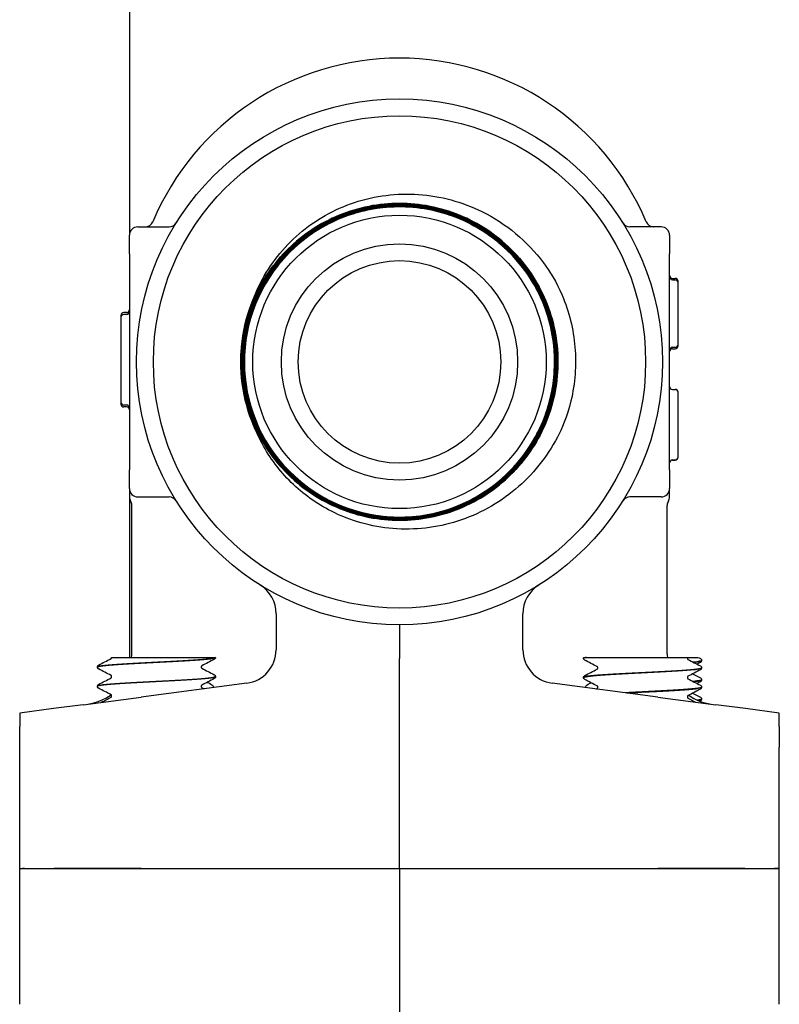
# Model space of a CAD drawing. Header units: inches. Extents: x 18 to 846, y -44 to 561.
# Tile 601 of 642: x 481.77 to 484.58, y 461.68 to 465.32. Entities that reach past the tile are written whole.
import ezdxf

# ---------------------------------------------------------------- set-up
doc = ezdxf.new("R2010")
doc.units = ezdxf.units.IN
doc.header["$LTSCALE"] = 24
doc.header["$MEASUREMENT"] = 0
doc.layers.add('Visible (ANSI)', color=7, linetype='Continuous', lineweight=30)

msp = doc.modelspace()

# ---------------------------------------------------------------- linework, layer by layer
at = {"layer": 'Visible (ANSI)'}
for p, q in [((482.17843, 516.0563), (482.17843, 464.52505)), ((482.20968, 464.5563), (482.32532, 464.5563)), ((484.14718, 464.5563), (484.03154, 464.5563)), ((482.17843, 464.4563), (482.17843, 464.52505)), ((484.17843, 464.52505), (484.17843, 464.4563)), ((482.17843, 464.4563), (482.17843, 464.32379)), ((484.17843, 464.32379), (484.17843, 464.4563)), ((484.18885, 464.36566), (484.19926, 464.36566)), ((484.18885, 464.36039), (484.19926, 464.36039)), ((484.20968, 464.34998), (484.20968, 464.35524)), ((484.20968, 464.12081), (484.20968, 464.34998)), ((482.17843, 464.32379), (482.17843, 463.78882)), ((484.17843, 463.78882), (484.17843, 464.32379)), ((482.14718, 464.22846), (482.14718, 464.22139)), ((482.14718, 464.2214), (482.14718, 463.90723)), ((482.16801, 464.23887), (482.1576, 464.23887)), ((482.16801, 464.23181), (482.1576, 464.23181)), ((484.18885, 464.11039), (484.19926, 464.11039)), ((484.20968, 464.11575), (484.20968, 464.12084)), ((484.18885, 464.10533), (484.19926, 464.10533)), ((484.18885, 463.95445), (484.19926, 463.95445)), ((484.18885, 463.95404), (484.19926, 463.95404)), ((484.20968, 463.94363), (484.20968, 463.94403)), ((484.20968, 463.82378), (484.20968, 463.94363)), ((482.14718, 463.90726), (482.14718, 463.90017)), ((482.16801, 463.89681), (482.1576, 463.89681)), ((482.16801, 463.88976), (482.1576, 463.88976)), ((484.20968, 463.70413), (484.20968, 463.82378)), ((482.17843, 463.78882), (482.17843, 463.6563)), ((484.17843, 463.6563), (484.17843, 463.78882)), ((484.18885, 463.69371), (484.19926, 463.69371)), ((484.18885, 463.6931), (484.19926, 463.6931)), ((484.20968, 463.70352), (484.20968, 463.70412)), ((482.17843, 463.58755), (482.17843, 463.6563)), ((484.17843, 463.6563), (484.17843, 463.58755)), ((482.17843, 463.58755), (482.17843, 463.55695)), ((484.17843, 463.55711), (484.17843, 463.58755)), ((482.17843, 463.55695), (482.17843, 462.96255)), ((482.20968, 463.5563), (482.32532, 463.5563)), ((484.14718, 463.5563), (484.03154, 463.5563)), ((482.18718, 462.97537), (482.18718, 463.52505)), ((484.16968, 462.97537), (484.16968, 463.52505)), ((482.72165, 463.12422), (482.72165, 462.99092)), ((483.63521, 462.99092), (483.63521, 463.12422)), ((483.17843, 463.08255), (483.17843, 462.95768)), ((482.11263, 462.96255), (482.11264, 462.96255)), ((482.11264, 462.96255), (482.13244, 462.96255)), ((482.13244, 462.96255), (482.46543, 462.96255)), ((482.46543, 462.96255), (482.49713, 462.96255)), ((482.49718, 462.96255), (482.49713, 462.96255)), ((482.49718, 462.96212), (482.49718, 462.96255)), ((483.17843, 462.1813), (483.17843, 462.95768)), ((483.85968, 462.95894), (483.85968, 462.95961)), ((483.86043, 462.96255), (483.86697, 462.96255)), ((483.87062, 462.96255), (483.86697, 462.96255)), ((483.87062, 462.96255), (483.93079, 462.96255)), ((483.93079, 462.96255), (484.24319, 462.96255)), ((484.24319, 462.96255), (484.24523, 462.96255)), ((484.24523, 462.96255), (484.28363, 462.96255)), ((484.29718, 462.95045), (484.29718, 462.95112)), ((482.05968, 462.92637), (482.05968, 462.92703)), ((484.29718, 462.92319), (484.29718, 462.92386)), ((482.49718, 462.89062), (482.49718, 462.89128)), ((483.85968, 462.88744), (483.85968, 462.88811)), ((484.29718, 462.87895), (484.29718, 462.87962)), ((482.05968, 462.85487), (482.05968, 462.85553)), ((482.61296, 462.86699), (482.22195, 462.81552)), ((484.13491, 462.81552), (483.74389, 462.86699)), ((484.29718, 462.85169), (484.29718, 462.85236)), ((482.00712, 462.78723), (482.22195, 462.81552)), ((484.13491, 462.81552), (484.34974, 462.78723)), ((484.29718, 462.80745), (484.29718, 462.80812)), ((481.89731, 462.77278), (481.77218, 462.7563)), ((482.00712, 462.78723), (481.89731, 462.77278)), ((484.45954, 462.77278), (484.34974, 462.78723)), ((484.58468, 462.7563), (484.45954, 462.77278)), ((481.77218, 462.7563), (481.77218, 462.726)), ((481.77218, 462.726), (481.77218, 462.70594)), ((484.58468, 462.726), (484.58468, 462.7563)), ((484.58468, 462.70594), (484.58468, 462.726)), ((481.77218, 462.63022), (481.77218, 462.70594)), ((484.58468, 462.70594), (484.58468, 462.63022)), ((481.77218, 462.1813), (481.77218, 462.63022)), ((484.58468, 462.1813), (484.58468, 462.63022)), ((481.77218, 462.1813), (481.78198, 462.1813)), ((481.77218, 461.67791), (481.77218, 462.1813)), ((481.77218, 462.1813), (481.78198, 462.1813)), ((481.78972, 462.1813), (481.78198, 462.1813)), ((481.78198, 462.1813), (481.78972, 462.1813)), ((481.78972, 462.1813), (481.89953, 462.1813)), ((481.78972, 462.1813), (481.89953, 462.1813)), ((481.89953, 462.1813), (482.22177, 462.1813)), ((482.22177, 462.1813), (481.89953, 462.1813)), ((482.22177, 462.1813), (483.17843, 462.1813)), ((482.22177, 462.1813), (483.17843, 462.1813)), ((483.17843, 462.1813), (484.13509, 462.1813)), ((483.17843, 462.1813), (483.17843, 461.73186)), ((483.17843, 462.1813), (484.13509, 462.1813)), ((484.13509, 462.1813), (484.45733, 462.1813)), ((484.45733, 462.1813), (484.13509, 462.1813)), ((484.45733, 462.1813), (484.56714, 462.1813)), ((484.45733, 462.1813), (484.56714, 462.1813)), ((484.57488, 462.1813), (484.56714, 462.1813)), ((484.56714, 462.1813), (484.57488, 462.1813)), ((484.58468, 462.1813), (484.57488, 462.1813)), ((484.57488, 462.1813), (484.58468, 462.1813)), ((484.58468, 461.67791), (484.58468, 462.1813)), ((483.17843, 461.73186), (483.17843, 461.54439))]:
    msp.add_line(p, q, dxfattribs=at)
for radius in [0.97375, 0.91125, 0.54316, 0.4375, 0.375]:
    msp.add_circle((483.17843, 464.0563), radius, dxfattribs=at)
for centre, radius, start, end in [((483.17843, 464.19005), 0.99125, 22.87693, 157.12307), ((483.17843, 464.0563), 0.57441, 319.86113, 316.72231), ((482.20968, 464.52505), 0.03125, 90, 180), ((482.23636, 464.58755), 0.03125, 270, 337.12307), ((482.32532, 464.58755), 0.03125, 270, 328.08862), ((484.03154, 464.58755), 0.03125, 211.91138, 270), ((484.1205, 464.58755), 0.03125, 202.87693, 270), ((484.14718, 464.52505), 0.03125, 0, 90), ((484.18885, 464.37608), 0.01042, 180, 270), ((484.18885, 464.37081), 0.01042, 180, 270), ((484.19926, 464.35524), 0.01042, 0, 90), ((484.19926, 464.34998), 0.01042, 0, 90), ((482.1576, 464.22846), 0.01042, 90, 180), ((482.1576, 464.2214), 0.01042, 90, 180), ((482.16801, 464.24929), 0.01042, 270, 0), ((482.16801, 464.24223), 0.01042, 270, 0), ((484.18885, 464.09998), 0.01042, 90, 180), ((484.19926, 464.12081), 0.01042, 270, 0), ((484.19926, 464.11575), 0.01042, 270, 0), ((484.18885, 464.09491), 0.01042, 90, 180), ((483.17843, 464.0563), 0.5875, 178.62118, 181.76001), ((484.18885, 463.96486), 0.01042, 180, 270), ((484.18885, 463.96446), 0.01042, 180, 270), ((484.19926, 463.94403), 0.01042, 0, 90), ((484.19926, 463.94363), 0.01042, 0, 90), ((482.1576, 463.90723), 0.01042, 180, 270), ((482.1576, 463.90017), 0.01042, 180, 270), ((482.16801, 463.8864), 0.01042, 0, 90), ((482.16801, 463.87934), 0.01042, 0, 90), ((483.17843, 464.0563), 0.57441, 316.72231, 319.86113), ((484.18885, 463.68329), 0.01042, 90, 180), ((484.18885, 463.68269), 0.01042, 90, 180), ((484.19926, 463.70413), 0.01042, 270, 0), ((484.19926, 463.70352), 0.01042, 270, 0), ((482.20968, 463.58755), 0.03125, 180, 270), ((484.14718, 463.58755), 0.03125, 270, 0), ((482.20968, 463.55695), 0.03125, 180, 210.68342), ((482.15593, 463.52505), 0.03125, 0, 30.68342), ((482.32532, 463.52505), 0.03125, 31.91138, 90), ((484.03154, 463.52505), 0.03125, 90, 148.08862), ((484.20093, 463.52505), 0.03125, 149.31658, 180), ((484.14718, 463.55695), 0.03125, 329.31658, 0), ((482.59665, 463.12422), 0.125, 0, 58.02878), ((483.76021, 463.12422), 0.125, 121.97122, 180), ((482.59665, 462.99092), 0.125, 277.5, 0), ((483.76021, 462.99092), 0.125, 180, 262.5), ((481.99968, 462.97537), 0.1875, 356.07978, 0), ((484.35718, 462.97537), 0.1875, 180, 183.92022), ((481.99968, 462.97537), 0.1875, 277.5, 306.16215), ((484.35718, 462.97537), 0.1875, 234.79985, 262.5)]:
    msp.add_arc(centre, radius, start, end, dxfattribs=at)
for points, knots in [([(482.66412, 464.34925), (482.69938, 464.41846), (482.74793, 464.48004), (482.8668, 464.58224), (482.93632, 464.62148), (483.08775, 464.67178), (483.16835, 464.68186), (483.33032, 464.67072), (483.41008, 464.64908), (483.52819, 464.59085), (483.57009, 464.56365), (483.64715, 464.49977), (483.68195, 464.46323), (483.71217, 464.42302)], [0, 0, 0, 0, 0.5918694, 0.5918694, 1.1941403, 1.1941403, 1.8068093, 1.8068093, 2.4298728, 2.4298728, 2.8087072, 2.8087072, 3.1913265, 3.1913265, 3.1913265, 3.1913265]), ([(482.59121, 464.03826), (482.58889, 464.11474), (482.60153, 464.19094), (482.65533, 464.3342), (482.69596, 464.39988), (482.8001, 464.51195), (482.86262, 464.55728), (483.00151, 464.6214), (483.07654, 464.63959), (483.22935, 464.64616), (483.30566, 464.63449), (483.44949, 464.58255), (483.51564, 464.54278), (483.62895, 464.44013), (483.67504, 464.37823), (483.74087, 464.24026), (483.76, 464.16551), (483.76851, 464.0129), (483.75781, 463.9365), (483.70774, 463.79211), (483.66884, 463.72551), (483.5677, 463.61097), (483.50643, 463.56413), (483.36939, 463.4966), (483.29493, 463.47654), (483.14254, 463.4661), (483.06606, 463.47582), (482.92114, 463.52403), (482.85409, 463.56206), (482.73835, 463.66167), (482.69077, 463.7223), (482.62155, 463.85838), (482.60056, 463.93253), (482.5882, 464.08468), (482.59694, 464.16123), (482.64328, 464.30666), (482.68043, 464.37414), (482.7785, 464.49106), (482.83849, 464.53937), (482.97359, 464.61027), (483.04742, 464.63218), (483.1993, 464.64646), (483.27591, 464.6387), (483.42182, 464.59424), (483.48972, 464.55797), (483.6078, 464.46145), (483.65684, 464.40212), (483.7294, 464.26801), (483.75223, 464.19452), (483.76843, 464.04293), (483.76164, 463.96628), (483.71906, 463.81991), (483.68368, 463.75159), (483.58873, 463.63238), (483.53006, 463.58263), (483.39697, 463.50842), (483.32382, 463.48467), (483.17254, 463.46656), (483.09586, 463.47237), (482.94906, 463.51306), (482.88035, 463.54755), (482.76002, 463.64093), (482.70955, 463.69892), (482.63371, 463.83097), (482.60905, 463.90377), (482.58904, 464.05471), (482.59387, 464.13141), (482.63267, 464.27861), (482.66627, 464.34772), (482.75805, 464.46914), (482.81536, 464.52031), (482.94636, 464.59777), (483.01879, 464.62333), (483.16937, 464.64524), (483.24607, 464.64139), (483.39366, 464.60448), (483.46314, 464.57179), (483.58564, 464.48161), (483.63749, 464.42499), (483.71656, 464.29507), (483.74303, 464.22301), (483.76683, 464.07283), (483.76395, 463.99613), (483.72894, 463.84818), (483.69715, 463.77833), (483.60859, 463.65478), (483.55267, 463.60224), (483.42385, 463.52159), (483.35218, 463.49423), (483.2024, 463.46854), (483.12572, 463.47045), (482.97743, 463.50356), (482.90723, 463.53444), (482.78265, 463.62136), (482.72944, 463.67658), (482.64721, 463.80429), (482.61897, 463.87556), (482.5914, 464.0249), (482.59233, 464.10155), (482.62354, 464.25015), (482.6535, 464.32068), (482.73879, 464.44628), (482.79329, 464.50015), (482.91986, 464.58394), (482.99072, 464.61307), (483.13961, 464.64251), (483.21621, 464.64255), (483.3651, 464.61325), (483.43597, 464.5842), (483.56256, 464.50056), (483.61707, 464.44679), (483.70241, 464.32137), (483.73241, 464.25093), (483.76372, 464.10252), (483.76473, 464.02598), (483.73734, 463.87682), (483.7092, 463.80564), (483.62724, 463.67809), (483.57419, 463.62293), (483.44994, 463.53607), (483.37993, 463.50519), (483.23203, 463.47202), (483.15556, 463.47005), (483.00617, 463.49553), (482.93468, 463.52274), (482.80617, 463.60303), (482.75039, 463.65534), (482.66201, 463.77839), (482.63027, 463.84796), (482.59526, 463.99533), (482.59231, 464.07173), (482.61588, 464.22133), (482.64216, 464.29311), (482.72077, 464.42254), (482.77233, 464.47895), (482.89418, 464.56882), (482.96329, 464.60142), (483.11011, 464.63828), (483.18642, 464.64219), (483.33621, 464.62053), (483.40827, 464.59518), (483.5386, 464.51827), (483.59563, 464.46746), (483.68697, 464.34684), (483.72042, 464.27819), (483.75911, 464.13194), (483.76399, 464.05575), (483.74425, 463.90578), (483.71982, 463.83346), (483.64463, 463.70225), (483.59457, 463.64462), (483.4752, 463.55181), (483.40702, 463.51751), (483.26137, 463.477), (483.18529, 463.47116), (483.03519, 463.48899), (482.9626, 463.51248), (482.83054, 463.58596), (482.77232, 463.63525), (482.67807, 463.75336), (482.64293, 463.82105), (482.6006, 463.96608), (482.5938, 464.04203), (482.60971, 464.19225), (482.63227, 464.26508), (482.70402, 464.39798), (482.75253, 464.45678), (482.86936, 464.55246), (482.93656, 464.58843), (483.08095, 464.63257), (483.15676, 464.64032), (483.30707, 464.62632), (483.38013, 464.60471), (483.51385, 464.53469), (483.57322, 464.48696), (483.67031, 464.37143), (483.7071, 464.30474), (483.75304, 464.16101), (483.76175, 464.08536), (483.74966, 463.93498), (483.72899, 463.86169), (483.66072, 463.72719), (483.61377, 463.66726), (483.49956, 463.56877), (483.43338, 463.53116), (483.29034, 463.48344), (483.21485, 463.47378), (483.06443, 463.48395), (482.99094, 463.50368), (482.85567, 463.5702), (482.79518, 463.61635), (482.69532, 463.72923), (482.6569, 463.79489), (482.6074, 463.93721), (482.59679, 464.01253), (482.60505, 464.16297), (482.62383, 464.23666), (482.68859, 464.37267), (482.73394, 464.43369), (482.84548, 464.53491), (482.9106, 464.57413), (483.0522, 464.6254), (483.12732, 464.63696), (483.27775, 464.63061), (483.35163, 464.61278), (483.48836, 464.54979), (483.54991, 464.50525), (483.65247, 464.39507), (483.69249, 464.3305), (483.74551, 464.18965), (483.75801, 464.11473), (483.75358, 463.96433), (483.73669, 463.89028), (483.67548, 463.75285), (483.63175, 463.69078), (483.52295, 463.5869), (483.45893, 463.54609), (483.31886, 463.49132), (483.24416, 463.47788), (483.0938, 463.48041), (483.0196, 463.49635), (482.88149, 463.55577), (482.81891, 463.59868), (482.71374, 463.70608), (482.67214, 463.76954), (482.61564, 463.90881), (482.60127, 463.9833), (482.60189, 464.13357), (482.61687, 464.20792), (482.6745, 464.34668), (482.71659, 464.40976), (482.82258, 464.51622), (482.88546, 464.55858), (483.02392, 464.61681), (483.09817, 464.63212), (483.24834, 464.6334), (483.32282, 464.61937), (483.46221, 464.56354), (483.52578, 464.52228), (483.6335, 464.41771), (483.67663, 464.35541), (483.73657, 464.2178), (483.7528, 464.1438), (483.75599, 463.99375), (483.74291, 463.91914), (483.68889, 463.77915), (483.64846, 463.71511), (483.54534, 463.60614), (483.48363, 463.56225), (483.34687, 463.50062), (483.27313, 463.48346), (483.12324, 463.47837), (483.04852, 463.4905), (482.90795, 463.54271), (482.84344, 463.5823), (482.73324, 463.68396), (482.68861, 463.74507), (482.62529, 463.88095), (482.6072, 463.95441), (482.60023, 464.10413), (482.6114, 464.17895), (482.66179, 464.32008), (482.70053, 464.38504), (482.80073, 464.49644), (482.86122, 464.54182), (482.9962, 464.60682), (483.06938, 464.62582), (483.2189, 464.63469), (483.29381, 464.62447), (483.43547, 464.5759), (483.50088, 464.53801), (483.61347, 464.4393), (483.65957, 464.37942), (483.72623, 464.24537), (483.74614, 464.17248), (483.7569, 464.02318), (483.74764, 463.9482), (483.70127, 463.80715), (483.66504, 463.74227), (483.61756, 463.68601)], [0, 0, 0, 0, 0.5832189, 0.5832189, 1.1663464, 1.1663464, 1.7493825, 1.7493825, 2.3323271, 2.3323271, 2.9151804, 2.9151804, 3.4979422, 3.4979422, 4.0806126, 4.0806126, 4.6631916, 4.6631916, 5.2456792, 5.2456792, 5.8280754, 5.8280754, 6.4103801, 6.4103801, 6.9925935, 6.9925935, 7.5747154, 7.5747154, 8.1567459, 8.1567459, 8.738685, 8.738685, 9.3205327, 9.3205327, 9.9022889, 9.9022889, 10.4839537, 10.4839537, 11.0655271, 11.0655271, 11.6470091, 11.6470091, 12.2283997, 12.2283997, 12.8096989, 12.8096989, 13.3909066, 13.3909066, 13.9720229, 13.9720229, 14.5530478, 14.5530478, 15.1339813, 15.1339813, 15.7148233, 15.7148233, 16.295574, 16.295574, 16.8762332, 16.8762332, 17.456801, 17.456801, 18.0372773, 18.0372773, 18.6176623, 18.6176623, 19.1979558, 19.1979558, 19.7781579, 19.7781579, 20.3582685, 20.3582685, 20.9382878, 20.9382878, 21.5182156, 21.5182156, 22.098052, 22.098052, 22.677797, 22.677797, 23.2574505, 23.2574505, 23.8370126, 23.8370126, 24.4164833, 24.4164833, 24.9958626, 24.9958626, 25.5751504, 25.5751504, 26.1543469, 26.1543469, 26.7334519, 26.7334519, 27.3124654, 27.3124654, 27.8913876, 27.8913876, 28.4702183, 28.4702183, 29.0489575, 29.0489575, 29.6276054, 29.6276054, 30.2061618, 30.2061618, 30.7846268, 30.7846268, 31.3630004, 31.3630004, 31.9412825, 31.9412825, 32.5194732, 32.5194732, 33.0975725, 33.0975725, 33.6755803, 33.6755803, 34.2534967, 34.2534967, 34.8313217, 34.8313217, 35.4090552, 35.4090552, 35.9866974, 35.9866974, 36.564248, 36.564248, 37.1417073, 37.1417073, 37.7190751, 37.7190751, 38.2963515, 38.2963515, 38.8735364, 38.8735364, 39.45063, 39.45063, 40.027632, 40.027632, 40.6045427, 40.6045427, 41.1813619, 41.1813619, 41.7580897, 41.7580897, 42.334726, 42.334726, 42.9112709, 42.9112709, 43.4877244, 43.4877244, 44.0640864, 44.0640864, 44.640357, 44.640357, 45.2165362, 45.2165362, 45.7926239, 45.7926239, 46.3686202, 46.3686202, 46.9445251, 46.9445251, 47.5203385, 47.5203385, 48.0960604, 48.0960604, 48.671691, 48.671691, 49.2472301, 49.2472301, 49.8226777, 49.8226777, 50.398034, 50.398034, 50.9732987, 50.9732987, 51.5484721, 51.5484721, 52.123554, 52.123554, 52.6985444, 52.6985444, 53.2734434, 53.2734434, 53.848251, 53.848251, 54.4229671, 54.4229671, 54.9975918, 54.9975918, 55.5721251, 55.5721251, 56.1465669, 56.1465669, 56.7209172, 56.7209172, 57.2951761, 57.2951761, 57.8693436, 57.8693436, 58.4434196, 58.4434196, 59.0174042, 59.0174042, 59.5912974, 59.5912974, 60.1650991, 60.1650991, 60.7388093, 60.7388093, 61.3124281, 61.3124281, 61.8859555, 61.8859555, 62.4593914, 62.4593914, 63.0327359, 63.0327359, 63.6059889, 63.6059889, 64.1791505, 64.1791505, 64.7522206, 64.7522206, 65.3251993, 65.3251993, 65.8980865, 65.8980865, 66.4708823, 66.4708823, 67.0435866, 67.0435866, 67.6161995, 67.6161995, 68.1887209, 68.1887209, 68.7611509, 68.7611509, 69.3334894, 69.3334894, 69.9057365, 69.9057365, 70.4778922, 70.4778922, 71.0499563, 71.0499563, 71.6219291, 71.6219291, 72.1938104, 72.1938104, 72.7656002, 72.7656002, 73.3372986, 73.3372986, 73.9089055, 73.9089055, 74.480421, 74.480421, 75.051845, 75.051845, 75.6231776, 75.6231776, 76.1944187, 76.1944187, 76.7655683, 76.7655683, 77.3366265, 77.3366265, 77.9075933, 77.9075933, 78.4784686, 78.4784686, 79.0492524, 79.0492524, 79.6199448, 79.6199448, 80.1815227, 80.1815227, 80.1815227, 80.1815227]), ([(483.59662, 463.66253), (483.6197, 463.68702), (483.64064, 463.71355), (483.70016, 463.80445), (483.72852, 463.87446), (483.75681, 464.02144), (483.75646, 464.09699), (483.72681, 464.24372), (483.69779, 464.3135), (483.61463, 464.438), (483.56128, 464.49153), (483.43704, 464.57514), (483.36735, 464.6044), (483.22065, 464.63457), (483.14504, 464.63518), (482.99785, 464.60738), (482.92767, 464.57922), (482.80205, 464.49759), (482.7478, 464.44489), (482.66258, 464.32164), (482.63241, 464.25228), (482.60036, 464.10588), (482.59879, 464.03024), (482.62475, 463.88261), (482.65203, 463.81203), (482.73211, 463.6853), (482.78416, 463.63036), (482.90639, 463.54352), (482.97542, 463.51245), (483.1215, 463.47853), (483.19716, 463.476), (483.3452, 463.5001), (483.41617, 463.5265), (483.54399, 463.60503), (483.59962, 463.65641), (483.68806, 463.77761), (483.72002, 463.84628), (483.75581, 463.99201), (483.7593, 464.06768), (483.73706, 464.21612), (483.71155, 464.28746), (483.6346, 464.41635), (483.5839, 464.47266), (483.46374, 464.56269), (483.39544, 464.59554), (483.25008, 464.6332), (483.17441, 464.63765), (483.02561, 464.61728), (482.9539, 464.59266), (482.82396, 464.5173), (482.76697, 464.46728), (482.67537, 464.3482), (482.64164, 464.28028), (482.60211, 464.13531), (482.5967, 464.05965), (482.61519, 463.91051), (482.63892, 463.83845), (482.71267, 463.70748), (482.762, 463.64982), (482.87998, 463.55665), (482.94752, 463.52204), (483.09207, 463.48065), (483.1677, 463.47428), (483.31716, 463.49089), (483.38956, 463.51372), (483.52155, 463.58585), (483.57986, 463.63447), (483.67458, 463.75135), (483.71007, 463.81848), (483.75331, 463.96259), (483.76065, 464.03819), (483.74593, 464.18795), (483.724, 464.26068), (483.6535, 464.39365), (483.60559, 464.45261), (483.48985, 464.54887), (483.42313, 464.58523), (483.27949, 464.63033), (483.20394, 464.63863), (483.05391, 464.62579), (482.98086, 464.60478), (482.84692, 464.53592), (482.78731, 464.48873), (482.68953, 464.37415), (482.6523, 464.30785), (482.60536, 464.1647), (482.5961, 464.08921), (482.60703, 463.93893), (482.62713, 463.86557), (482.69433, 463.73068), (482.74079, 463.67044), (482.8542, 463.57116), (482.92006, 463.53307), (483.0627, 463.48428), (483.13811, 463.47406), (483.28862, 463.48309), (483.36227, 463.50227), (483.49809, 463.5678), (483.55896, 463.61352), (483.65974, 463.72573), (483.69868, 463.79115), (483.74931, 463.93325), (483.7605, 464.00858), (483.75336, 464.15928), (483.73511, 464.23322), (483.67127, 464.36995), (483.62629, 464.43143), (483.51529, 464.53369), (483.45033, 464.57349), (483.30879, 464.62595), (483.23357, 464.6381), (483.08268, 464.63287), (483.00847, 464.61554), (482.87085, 464.5534), (482.80877, 464.50918), (482.70504, 464.39942), (482.6644, 464.33492), (482.61011, 464.19396), (482.597, 464.11885), (482.60032, 463.96782), (482.61671, 463.89334), (482.67714, 463.75486), (482.7206, 463.69218), (482.82911, 463.587), (482.89313, 463.54551), (483.03348, 463.48941), (483.10847, 463.47534), (483.25963, 463.47674), (483.33436, 463.4922), (483.47369, 463.55091), (483.53695, 463.5936), (483.64357, 463.70084), (483.68589, 463.76436), (483.7438, 463.90408), (483.75884, 463.97893), (483.75935, 464.1302), (483.74483, 464.20516), (483.68786, 464.34531), (483.64595, 464.40916), (483.54, 464.5172), (483.47697, 464.56035), (483.33791, 464.62007), (483.26321, 464.63606), (483.11186, 464.63849), (483.03667, 464.62491), (482.89572, 464.56969), (482.8313, 464.52856), (482.72186, 464.42393), (482.67788, 464.36141), (482.61637, 464.22303), (482.59942, 464.14849), (482.59506, 463.99709), (482.6077, 463.92168), (482.66117, 463.77994), (482.7015, 463.71497), (482.8048, 463.60414), (482.86679, 463.55934), (483.00447, 463.49604), (483.07884, 463.47814), (483.23028, 463.47185), (483.30589, 463.48354), (483.44838, 463.53524), (483.5139, 463.57477), (483.62611, 463.67673), (483.67171, 463.73818), (483.7368, 463.87514), (483.75566, 463.94932), (483.76387, 464.10076), (483.75314, 464.17656), (483.70321, 464.3198), (483.66449, 464.38585), (483.5639, 464.49942), (483.50299, 464.54583), (483.36678, 464.6127), (483.29279, 464.6325), (483.14137, 464.64264), (483.06539, 464.63286), (482.92145, 464.58473), (482.85486, 464.54682), (482.73996, 464.44762), (482.69274, 464.38726), (482.62411, 464.25182), (482.60335, 464.17804), (482.59129, 464.02667), (482.60011, 463.95052), (482.64644, 463.80588), (482.68352, 463.73877), (482.78133, 463.62255), (482.84112, 463.57454), (482.97576, 463.50415), (483.04932, 463.48245), (483.20063, 463.46846), (483.27693, 463.47631), (483.42224, 463.52084), (483.48986, 463.55709), (483.60739, 463.65347), (483.65618, 463.71269), (483.72832, 463.84651), (483.75097, 463.91984), (483.76689, 464.07105), (483.76, 464.1475), (483.71729, 464.29346), (483.68188, 464.36157), (483.58693, 464.48039), (483.5283, 464.52996), (483.39532, 464.60384), (483.32224, 464.62744), (483.17114, 464.64528), (483.09456, 464.63936), (482.94798, 464.59848), (482.87938, 464.56391), (482.75928, 464.47042), (482.70894, 464.41238), (482.63333, 464.28026), (482.6088, 464.20744), (482.58902, 464.05648), (482.59398, 463.97979), (482.63302, 463.83261), (482.66674, 463.76353), (482.75876, 463.64218), (482.81619, 463.59107), (482.94742, 463.51374), (483.01997, 463.48827), (483.17077, 463.46657), (483.24757, 463.47055), (483.39533, 463.50775), (483.46487, 463.5406), (483.58746, 463.63114), (483.63933, 463.68795), (483.71836, 463.81828), (483.74477, 463.89055), (483.7684, 464.04115), (483.76539, 464.11804), (483.73005, 464.26636), (483.69805, 464.33636), (483.60902, 464.46017), (483.55284, 464.51278), (483.42344, 464.59352), (483.35147, 464.62086), (483.20108, 464.64641), (483.1241, 464.64437), (482.97526, 464.6109), (482.90481, 464.57978), (482.7798, 464.49227), (482.72644, 464.43672), (482.64402, 464.30827), (482.61575, 464.23661), (482.58827, 464.08646), (482.58934, 464.00941), (482.62094, 463.86006), (482.65119, 463.78917), (482.73716, 463.66299), (482.79206, 463.60889), (482.91953, 463.52479), (482.99088, 463.4956), (483.14076, 463.4662), (483.21786, 463.46628), (483.36771, 463.49601), (483.43901, 463.52537), (483.56636, 463.60979), (483.62118, 463.66404), (483.70695, 463.79051), (483.73707, 463.86153), (483.76839, 464.01112), (483.76928, 464.08827), (483.74144, 464.23857), (483.71296, 464.31029), (483.63012, 464.43878), (483.57653, 464.49433), (483.45108, 464.58175), (483.3804, 464.61278), (483.23112, 464.64602), (483.15395, 464.64789), (483.0032, 464.62194), (482.93108, 464.59436), (482.80147, 464.5131), (482.74521, 464.46019), (482.66662, 464.35039), (482.63985, 464.29797), (482.6027, 464.18694), (482.59253, 464.12896), (482.5911, 464.07044)], [24.7442257, 24.7442257, 24.7442257, 24.7442257, 25.0019287, 25.0019287, 25.572211, 25.572211, 26.1425846, 26.1425846, 26.7130496, 26.7130496, 27.283606, 27.283606, 27.8542538, 27.8542538, 28.4249929, 28.4249929, 28.9958235, 28.9958235, 29.5667455, 29.5667455, 30.1377589, 30.1377589, 30.7088637, 30.7088637, 31.2800598, 31.2800598, 31.8513474, 31.8513474, 32.4227264, 32.4227264, 32.9941967, 32.9941967, 33.5657585, 33.5657585, 34.1374116, 34.1374116, 34.7091561, 34.7091561, 35.2809921, 35.2809921, 35.8529194, 35.8529194, 36.4249381, 36.4249381, 36.9970482, 36.9970482, 37.5692497, 37.5692497, 38.1415426, 38.1415426, 38.7139268, 38.7139268, 39.2864025, 39.2864025, 39.8589696, 39.8589696, 40.431628, 40.431628, 41.0043778, 41.0043778, 41.5772191, 41.5772191, 42.1501517, 42.1501517, 42.7231757, 42.7231757, 43.2962911, 43.2962911, 43.8694978, 43.8694978, 44.442796, 44.442796, 45.0161856, 45.0161856, 45.5896665, 45.5896665, 46.1632388, 46.1632388, 46.7369025, 46.7369025, 47.3106576, 47.3106576, 47.8845041, 47.8845041, 48.458442, 48.458442, 49.0324712, 49.0324712, 49.6065919, 49.6065919, 50.1808039, 50.1808039, 50.7551073, 50.7551073, 51.3295021, 51.3295021, 51.9039883, 51.9039883, 52.4785658, 52.4785658, 53.0532348, 53.0532348, 53.6279951, 53.6279951, 54.2028468, 54.2028468, 54.7777899, 54.7777899, 55.3528244, 55.3528244, 55.9279502, 55.9279502, 56.5031675, 56.5031675, 57.0784761, 57.0784761, 57.6538761, 57.6538761, 58.2293675, 58.2293675, 58.8049502, 58.8049502, 59.3806244, 59.3806244, 59.9563899, 59.9563899, 60.5322468, 60.5322468, 61.1081951, 61.1081951, 61.6842347, 61.6842347, 62.2603657, 62.2603657, 62.8365881, 62.8365881, 63.4129019, 63.4129019, 63.9893071, 63.9893071, 64.5658036, 64.5658036, 65.1423916, 65.1423916, 65.7190709, 65.7190709, 66.2958415, 66.2958415, 66.8727036, 66.8727036, 67.449657, 67.449657, 68.0267018, 68.0267018, 68.603838, 68.603838, 69.1810655, 69.1810655, 69.7583844, 69.7583844, 70.3357947, 70.3357947, 70.9132964, 70.9132964, 71.4908894, 71.4908894, 72.0685738, 72.0685738, 72.6463496, 72.6463496, 73.2242168, 73.2242168, 73.8021753, 73.8021753, 74.3802252, 74.3802252, 74.9583665, 74.9583665, 75.5365991, 75.5365991, 76.1149231, 76.1149231, 76.6933385, 76.6933385, 77.2718453, 77.2718453, 77.8504434, 77.8504434, 78.4291329, 78.4291329, 79.0079138, 79.0079138, 79.586786, 79.586786, 80.1657496, 80.1657496, 80.7448046, 80.7448046, 81.3239509, 81.3239509, 81.9031886, 81.9031886, 82.4825177, 82.4825177, 83.0619381, 83.0619381, 83.6414499, 83.6414499, 84.2210531, 84.2210531, 84.8007477, 84.8007477, 85.3805336, 85.3805336, 85.9604108, 85.9604108, 86.5403795, 86.5403795, 87.1204395, 87.1204395, 87.7005908, 87.7005908, 88.2808336, 88.2808336, 88.8611677, 88.8611677, 89.4415931, 89.4415931, 90.0221099, 90.0221099, 90.6027181, 90.6027181, 91.1834177, 91.1834177, 91.7642086, 91.7642086, 92.3450909, 92.3450909, 92.9260645, 92.9260645, 93.5071295, 93.5071295, 94.0882858, 94.0882858, 94.6695336, 94.6695336, 95.2508726, 95.2508726, 95.8323031, 95.8323031, 96.4138249, 96.4138249, 96.995438, 96.995438, 97.5771426, 97.5771426, 98.1589384, 98.1589384, 98.7408257, 98.7408257, 99.3228043, 99.3228043, 99.9048742, 99.9048742, 100.4870355, 100.4870355, 101.0692882, 101.0692882, 101.6516322, 101.6516322, 102.2340676, 102.2340676, 102.8165944, 102.8165944, 103.3992125, 103.3992125, 103.9819219, 103.9819219, 104.4277936, 104.4277936, 104.8737194, 104.8737194, 104.8737194, 104.8737194]), ([(483.71217, 464.42302), (483.7344, 464.39344), (483.7592, 464.35345), (483.80649, 464.24223), (483.82248, 464.17737), (483.82808, 464.11136)], [0, 0, 0, 0, 0.28196185, 0.28196185, 0.6226335, 0.6226335, 0.6226335, 0.6226335]), ([(482.5911, 464.07044), (482.59237, 464.12549), (482.60105, 464.17994), (482.63193, 464.28333), (482.65053, 464.32258), (482.66412, 464.34925)], [0.03549164, 0.03549164, 0.03549164, 0.03549164, 0.45566772, 0.45566772, 0.85591276, 0.85591276, 0.85591276, 0.85591276]), ([(483.82808, 464.11136), (483.83373, 464.04471), (483.82872, 463.97744), (483.79877, 463.85267), (483.77838, 463.80699), (483.76322, 463.77813)], [0, 0, 0, 0, 0.50969402, 0.50969402, 0.97918413, 0.97918413, 0.97918413, 0.97918413]), ([(482.66939, 463.75429), (482.65427, 463.78249), (482.63452, 463.82284), (482.60208, 463.92764), (482.59286, 463.98263), (482.59121, 464.03826)], [0, 0, 0, 0, 0.24378304, 0.24378304, 0.49639854, 0.49639854, 0.49639854, 0.49639854]), ([(483.76322, 463.77813), (483.72433, 463.7041), (483.67145, 463.63832), (483.5443, 463.53174), (483.47156, 463.49159), (483.31595, 463.44205), (483.23473, 463.43267), (483.07456, 463.44571), (482.99713, 463.46752), (482.87152, 463.53143), (482.82145, 463.5673), (482.73449, 463.65243), (482.69794, 463.70101), (482.66939, 463.75429)], [0, 0, 0, 0, 0.637222, 0.637222, 1.2647089, 1.2647089, 1.8824576, 1.8824576, 2.490465, 2.490465, 2.9578106, 2.9578106, 3.4191938, 3.4191938, 3.4191938, 3.4191938]), ([(482.05968, 462.92634), (482.05959, 462.92962), (482.08816, 462.93289), (482.13595, 462.93617), (482.18428, 462.93948), (482.25134, 462.9428), (482.31418, 462.94611), (482.37731, 462.94944), (482.43499, 462.95277), (482.46728, 462.9561), (482.48675, 462.9581), (482.49714, 462.96011), (482.49718, 462.96212)], [-9.4333151, -9.4333151, -9.4333151, -9.4333151, -8.569564, -8.569564, -8.569564, -7.6960367, -7.6960367, -7.6960367, -6.8183862, -6.8183862, -6.8183862, -6.2894058, -6.2894058, -6.2894058, -6.2894058]), ([(482.49713, 462.96255), (482.49584, 462.95925), (482.46528, 462.95594), (482.41587, 462.95264), (482.36647, 462.94934), (482.29912, 462.94603), (482.23678, 462.94273), (482.17444, 462.93943), (482.11824, 462.93612), (482.08734, 462.93282), (482.0693, 462.93089), (482.06007, 462.92896), (482.05998, 462.92703)], [0.0265881, 0.0265881, 0.0265881, 0.0265881, 0.8976269, 0.8976269, 0.8976269, 1.7685955, 1.7685955, 1.7685955, 2.6394946, 2.6394946, 2.6394946, 3.1478132, 3.1478132, 3.1478132, 3.1478132]), ([(482.11041, 462.95795), (482.11041, 462.95795), (482.11065, 462.95805), (482.11141, 462.95884), (482.11177, 462.9593), (482.1124, 462.96063), (482.11263, 462.96153), (482.11263, 462.96245)], [0.002645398, 0.002645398, 0.002645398, 0.002645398, 0.027589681, 0.027589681, 0.042171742, 0.042171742, 0.057287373, 0.057287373, 0.057287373, 0.057287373]), ([(482.49718, 462.96209), (482.49711, 462.96063), (482.49657, 462.95926), (482.49532, 462.95739), (482.49466, 462.95678), (482.4935, 462.95588), (482.49298, 462.95557), (482.49247, 462.95531)], [0, 0, 0, 0, 0.020588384, 0.020588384, 0.04017257, 0.04017257, 0.058516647, 0.058516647, 0.058516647, 0.058516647]), ([(483.86439, 462.95213), (483.8636, 462.95254), (483.86276, 462.95304), (483.86136, 462.95449), (483.86086, 462.95512), (483.86003, 462.95678), (483.85973, 462.95783), (483.85968, 462.95891)], [0, 0, 0, 0, 0.028459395, 0.028459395, 0.043235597, 0.043235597, 0.058545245, 0.058545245, 0.058545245, 0.058545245]), ([(484.24422, 462.95927), (484.24422, 462.95789), (484.24479, 462.9566), (484.24572, 462.95531), (484.24608, 462.95504), (484.24639, 462.95481), (484.24645, 462.95478), (484.24645, 462.95478)], [0, 0, 0, 0, 0.022828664, 0.022828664, 0.041633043, 0.041633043, 0.054614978, 0.054614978, 0.054614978, 0.054614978]), ([(484.26628, 462.94434), (484.27213, 462.94493), (484.27722, 462.94552), (484.28145, 462.94611), (484.29181, 462.94756), (484.29691, 462.949), (484.29686, 462.95045)], [-7.85183596, -7.85183596, -7.85183596, -7.85183596, -7.69603669, -7.69603669, -7.69603669, -7.31454901, -7.31454901, -7.31454901, -7.31454901]), ([(484.29247, 462.95792), (484.29325, 462.95752), (484.2941, 462.95702), (484.2955, 462.95557), (484.296, 462.95493), (484.29682, 462.95328), (484.29713, 462.95223), (484.29718, 462.95114)], [0, 0, 0, 0, 0.028459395, 0.028459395, 0.043235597, 0.043235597, 0.058545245, 0.058545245, 0.058545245, 0.058545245]), ([(484.29718, 462.95042), (484.29711, 462.94897), (484.29657, 462.9476), (484.29532, 462.94572), (484.29466, 462.94511), (484.2935, 462.94422), (484.29298, 462.94391), (484.29247, 462.94364)], [0, 0, 0, 0, 0.020588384, 0.020588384, 0.04017257, 0.04017257, 0.058516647, 0.058516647, 0.058516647, 0.058516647]), ([(482.05968, 462.92706), (482.05974, 462.92852), (482.06029, 462.92989), (482.06153, 462.93176), (482.0622, 462.93237), (482.06336, 462.93327), (482.06388, 462.93358), (482.06439, 462.93384)], [0, 0, 0, 0, 0.020588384, 0.020588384, 0.04017257, 0.04017257, 0.058516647, 0.058516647, 0.058516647, 0.058516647]), ([(482.06439, 462.91956), (482.0636, 462.91997), (482.06276, 462.92047), (482.06136, 462.92192), (482.06086, 462.92255), (482.06003, 462.92421), (482.05973, 462.92526), (482.05968, 462.92634)], [0, 0, 0, 0, 0.028459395, 0.028459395, 0.043235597, 0.043235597, 0.058545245, 0.058545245, 0.058545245, 0.058545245]), ([(482.44645, 462.9312), (482.44645, 462.9312), (482.44621, 462.9311), (482.44545, 462.93031), (482.44509, 462.92985), (482.44446, 462.92852), (482.44422, 462.92762), (482.44422, 462.9267)], [0.002645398, 0.002645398, 0.002645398, 0.002645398, 0.027589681, 0.027589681, 0.042171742, 0.042171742, 0.057287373, 0.057287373, 0.057287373, 0.057287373]), ([(482.44422, 462.9267), (482.44422, 462.92532), (482.44479, 462.92402), (482.44572, 462.92274), (482.44608, 462.92247), (482.44639, 462.92223), (482.44645, 462.9222), (482.44645, 462.9222)], [0, 0, 0, 0, 0.022828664, 0.022828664, 0.041633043, 0.041633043, 0.054614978, 0.054614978, 0.054614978, 0.054614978]), ([(483.85973, 462.88741), (483.85984, 462.89037), (483.88266, 462.89333), (483.92258, 462.89629), (483.9675, 462.89962), (484.03319, 462.90295), (484.09697, 462.90628), (484.16051, 462.9096), (484.22095, 462.91291), (484.25755, 462.91623), (484.28314, 462.91855), (484.29675, 462.92087), (484.29695, 462.92319)], [-12.8541981, -12.8541981, -12.8541981, -12.8541981, -12.0740419, -12.0740419, -12.0740419, -11.1962178, -11.1962178, -11.1962178, -10.321672, -10.321672, -10.321672, -9.7102888, -9.7102888, -9.7102888, -9.7102888]), ([(484.29714, 462.92388), (484.29718, 462.92356), (484.29694, 462.92323), (484.29642, 462.92291), (484.29114, 462.91961), (484.25676, 462.9163), (484.20496, 462.913), (484.15084, 462.90955), (484.07874, 462.9061), (484.01522, 462.90264), (483.95219, 462.89922), (483.89896, 462.8958), (483.87486, 462.89237), (483.86486, 462.89095), (483.85996, 462.88953), (483.86002, 462.88811)], [3.4247869, 3.4247869, 3.4247869, 3.4247869, 3.5103246, 3.5103246, 3.5103246, 4.381086, 4.381086, 4.381086, 5.2910547, 5.2910547, 5.2910547, 6.1939142, 6.1939142, 6.1939142, 6.5686962, 6.5686962, 6.5686962, 6.5686962]), ([(483.91263, 462.92352), (483.91263, 462.92491), (483.91207, 462.9262), (483.91113, 462.92748), (483.91078, 462.92776), (483.91047, 462.92799), (483.91041, 462.92802), (483.91041, 462.92802)], [0, 0, 0, 0, 0.022828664, 0.022828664, 0.041633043, 0.041633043, 0.054614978, 0.054614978, 0.054614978, 0.054614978]), ([(483.91041, 462.91903), (483.91041, 462.91903), (483.91065, 462.91912), (483.91141, 462.91992), (483.91177, 462.92037), (483.9124, 462.9217), (483.91263, 462.9226), (483.91263, 462.92352)], [0.002645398, 0.002645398, 0.002645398, 0.002645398, 0.027589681, 0.027589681, 0.042171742, 0.042171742, 0.057287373, 0.057287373, 0.057287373, 0.057287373]), ([(484.29247, 462.93066), (484.29325, 462.93025), (484.2941, 462.92975), (484.2955, 462.92831), (484.296, 462.92767), (484.29682, 462.92601), (484.29713, 462.92496), (484.29718, 462.92388)], [0, 0, 0, 0, 0.028459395, 0.028459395, 0.043235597, 0.043235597, 0.058545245, 0.058545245, 0.058545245, 0.058545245]), ([(484.29718, 462.92316), (484.29711, 462.9217), (484.29657, 462.92034), (484.29532, 462.91846), (484.29466, 462.91785), (484.2935, 462.91695), (484.29298, 462.91664), (484.29247, 462.91638)], [0, 0, 0, 0, 0.020588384, 0.020588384, 0.04017257, 0.04017257, 0.058516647, 0.058516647, 0.058516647, 0.058516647]), ([(482.05978, 462.85484), (482.0597, 462.85538), (482.06039, 462.85593), (482.06187, 462.85648), (482.07085, 462.85979), (482.10892, 462.8631), (482.16303, 462.86642), (482.21707, 462.86973), (482.28609, 462.87303), (482.34653, 462.87634), (482.40689, 462.87965), (482.45757, 462.88295), (482.48132, 462.88626), (482.49176, 462.88771), (482.4969, 462.88916), (482.49685, 462.89062)], [-15.7165004, -15.7165004, -15.7165004, -15.7165004, -15.5726718, -15.5726718, -15.5726718, -14.6990684, -14.6990684, -14.6990684, -13.8268003, -13.8268003, -13.8268003, -12.9557305, -12.9557305, -12.9557305, -12.5725911, -12.5725911, -12.5725911, -12.5725911]), ([(482.49713, 462.89131), (482.49702, 462.88827), (482.47278, 462.88522), (482.43078, 462.88218), (482.38428, 462.87881), (482.31696, 462.87543), (482.25261, 462.87206), (482.18864, 462.86871), (482.12887, 462.86536), (482.09416, 462.86201), (482.07179, 462.85985), (482.06012, 462.85769), (482.05996, 462.85553)], [6.2870892, 6.2870892, 6.2870892, 6.2870892, 7.0897201, 7.0897201, 7.0897201, 7.9785276, 7.9785276, 7.9785276, 8.8619138, 8.8619138, 8.8619138, 9.4309985, 9.4309985, 9.4309985, 9.4309985]), ([(482.11263, 462.89095), (482.11263, 462.89233), (482.11207, 462.89363), (482.11113, 462.89491), (482.11078, 462.89518), (482.11047, 462.89542), (482.11041, 462.89545), (482.11041, 462.89545)], [0, 0, 0, 0, 0.022828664, 0.022828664, 0.041633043, 0.041633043, 0.054614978, 0.054614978, 0.054614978, 0.054614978]), ([(482.11041, 462.88645), (482.11041, 462.88645), (482.11065, 462.88655), (482.11141, 462.88734), (482.11177, 462.8878), (482.1124, 462.88913), (482.11263, 462.89003), (482.11263, 462.89095)], [0.002645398, 0.002645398, 0.002645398, 0.002645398, 0.027589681, 0.027589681, 0.042171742, 0.042171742, 0.057287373, 0.057287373, 0.057287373, 0.057287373]), ([(482.46563, 462.86975), (482.46654, 462.86948), (482.46742, 462.8692), (482.47718, 462.86584), (482.48344, 462.86157), (482.49062, 462.85405), (482.49103, 462.85094), (482.48794, 462.85053)], [0.70381996, 0.70381996, 0.70381996, 0.70381996, 0.71949334, 0.71949334, 0.88239765, 0.88239765, 1.0591032, 1.0591032, 1.0591032, 1.0591032]), ([(482.49247, 462.89809), (482.49325, 462.89768), (482.4941, 462.89718), (482.4955, 462.89573), (482.496, 462.8951), (482.49682, 462.89344), (482.49713, 462.89239), (482.49718, 462.89131)], [0, 0, 0, 0, 0.028459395, 0.028459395, 0.043235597, 0.043235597, 0.058545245, 0.058545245, 0.058545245, 0.058545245]), ([(482.49718, 462.89059), (482.49711, 462.88913), (482.49657, 462.88776), (482.49532, 462.88589), (482.49466, 462.88528), (482.4935, 462.88438), (482.49298, 462.88407), (482.49247, 462.88381)], [0, 0, 0, 0, 0.020588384, 0.020588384, 0.04017257, 0.04017257, 0.058516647, 0.058516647, 0.058516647, 0.058516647]), ([(483.85968, 462.88813), (483.85974, 462.88959), (483.86029, 462.89096), (483.86153, 462.89283), (483.8622, 462.89345), (483.86336, 462.89434), (483.86388, 462.89465), (483.86439, 462.89491)], [0, 0, 0, 0, 0.020588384, 0.020588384, 0.04017257, 0.04017257, 0.058516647, 0.058516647, 0.058516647, 0.058516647]), ([(483.86439, 462.88063), (483.8636, 462.88104), (483.86276, 462.88154), (483.86136, 462.88299), (483.86086, 462.88362), (483.86003, 462.88528), (483.85973, 462.88633), (483.85968, 462.88741)], [0, 0, 0, 0, 0.028459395, 0.028459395, 0.043235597, 0.043235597, 0.058545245, 0.058545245, 0.058545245, 0.058545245]), ([(484.24645, 462.89227), (484.24645, 462.89227), (484.24621, 462.89217), (484.24545, 462.89138), (484.24509, 462.89092), (484.24446, 462.88959), (484.24422, 462.88869), (484.24422, 462.88777)], [0.002645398, 0.002645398, 0.002645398, 0.002645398, 0.027589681, 0.027589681, 0.042171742, 0.042171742, 0.057287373, 0.057287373, 0.057287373, 0.057287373]), ([(484.24422, 462.88777), (484.24422, 462.88639), (484.24479, 462.8851), (484.24572, 462.88381), (484.24608, 462.88354), (484.24639, 462.88331), (484.24645, 462.88328), (484.24645, 462.88328)], [0, 0, 0, 0, 0.022828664, 0.022828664, 0.041633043, 0.041633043, 0.054614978, 0.054614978, 0.054614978, 0.054614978]), ([(484.26614, 462.87284), (484.2777, 462.874), (484.28636, 462.87517), (484.29146, 462.87634), (484.29526, 462.87721), (484.29707, 462.87808), (484.29699, 462.87895)], [-14.13502127, -14.13502127, -14.13502127, -14.13502127, -13.82680026, -13.82680026, -13.82680026, -13.59773432, -13.59773432, -13.59773432, -13.59773432]), ([(484.29247, 462.88642), (484.29325, 462.88602), (484.2941, 462.88552), (484.2955, 462.88407), (484.296, 462.88343), (484.29682, 462.88178), (484.29713, 462.88073), (484.29718, 462.87964)], [0, 0, 0, 0, 0.028459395, 0.028459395, 0.043235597, 0.043235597, 0.058545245, 0.058545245, 0.058545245, 0.058545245]), ([(484.29718, 462.87892), (484.29711, 462.87747), (484.29657, 462.8761), (484.29532, 462.87422), (484.29466, 462.87361), (484.2935, 462.87272), (484.29298, 462.87241), (484.29247, 462.87214)], [0, 0, 0, 0, 0.020588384, 0.020588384, 0.04017257, 0.04017257, 0.058516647, 0.058516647, 0.058516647, 0.058516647]), ([(482.05968, 462.85556), (482.05974, 462.85702), (482.06029, 462.85839), (482.06153, 462.86026), (482.0622, 462.86087), (482.06336, 462.86177), (482.06388, 462.86208), (482.06439, 462.86234)], [0, 0, 0, 0, 0.020588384, 0.020588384, 0.04017257, 0.04017257, 0.058516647, 0.058516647, 0.058516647, 0.058516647]), ([(482.06439, 462.84806), (482.0636, 462.84847), (482.06276, 462.84897), (482.06136, 462.85042), (482.06086, 462.85105), (482.06003, 462.85271), (482.05973, 462.85376), (482.05968, 462.85484)], [0, 0, 0, 0, 0.028459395, 0.028459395, 0.043235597, 0.043235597, 0.058545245, 0.058545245, 0.058545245, 0.058545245]), ([(482.44645, 462.8597), (482.44645, 462.8597), (482.44621, 462.8596), (482.44545, 462.85881), (482.44509, 462.85835), (482.44446, 462.85702), (482.44422, 462.85612), (482.44422, 462.8552)], [0.002645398, 0.002645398, 0.002645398, 0.002645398, 0.027589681, 0.027589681, 0.042171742, 0.042171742, 0.057287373, 0.057287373, 0.057287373, 0.057287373]), ([(482.44422, 462.8552), (482.44422, 462.85382), (482.44479, 462.85252), (482.44572, 462.85124), (482.44608, 462.85097), (482.44639, 462.85073), (482.44645, 462.8507), (482.44645, 462.8507)], [0, 0, 0, 0, 0.022828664, 0.022828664, 0.041633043, 0.041633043, 0.054614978, 0.054614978, 0.054614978, 0.054614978]), ([(483.86892, 462.85053), (483.86745, 462.85073), (483.86677, 462.85153), (483.86714, 462.85609), (483.87329, 462.8625), (483.88518, 462.86764), (483.88631, 462.86809), (483.88751, 462.86853)], [0, 0, 0, 0, 0.08181539, 0.08181539, 0.30693367, 0.30693367, 0.32918333, 0.32918333, 0.32918333, 0.32918333]), ([(483.91263, 462.85202), (483.91263, 462.85341), (483.91207, 462.8547), (483.91113, 462.85598), (483.91078, 462.85626), (483.91047, 462.85649), (483.91041, 462.85652), (483.91041, 462.85652)], [0, 0, 0, 0, 0.022828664, 0.022828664, 0.041633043, 0.041633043, 0.054614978, 0.054614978, 0.054614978, 0.054614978]), ([(483.91041, 462.84753), (483.91041, 462.84753), (483.91065, 462.84762), (483.91141, 462.84842), (483.91177, 462.84887), (483.9124, 462.8502), (483.91263, 462.8511), (483.91263, 462.85202)], [0.002645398, 0.002645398, 0.002645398, 0.002645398, 0.027589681, 0.027589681, 0.042171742, 0.042171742, 0.057287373, 0.057287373, 0.057287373, 0.057287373]), ([(484.29717, 462.85238), (484.29718, 462.85224), (484.29714, 462.8521), (484.29705, 462.85196), (484.29481, 462.84861), (484.26249, 462.84526), (484.21137, 462.84191), (484.16027, 462.83857), (484.09137, 462.83522), (484.0287, 462.83187), (484.0244, 462.83164), (484.02014, 462.83141), (484.01592, 462.83118)], [9.7079722, 9.7079722, 9.7079722, 9.7079722, 9.7450261, 9.7450261, 9.7450261, 10.627867, 10.627867, 10.627867, 11.5104388, 11.5104388, 11.5104388, 11.5709384, 11.5709384, 11.5709384, 11.5709384]), ([(484.01957, 462.83071), (484.05557, 462.83265), (484.09409, 462.8346), (484.13039, 462.83654), (484.19249, 462.83987), (484.24694, 462.84319), (484.27499, 462.84652), (484.28953, 462.84824), (484.29683, 462.84996), (484.29685, 462.85169)], [-17.8370026, -17.8370026, -17.8370026, -17.8370026, -17.3244424, -17.3244424, -17.3244424, -16.4477493, -16.4477493, -16.4477493, -15.9934741, -15.9934741, -15.9934741, -15.9934741]), ([(484.29247, 462.85916), (484.29325, 462.85875), (484.2941, 462.85825), (484.2955, 462.85681), (484.296, 462.85617), (484.29682, 462.85451), (484.29713, 462.85346), (484.29718, 462.85238)], [0, 0, 0, 0, 0.028459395, 0.028459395, 0.043235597, 0.043235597, 0.058545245, 0.058545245, 0.058545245, 0.058545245]), ([(484.29718, 462.85166), (484.29711, 462.8502), (484.29657, 462.84884), (484.29532, 462.84696), (484.29466, 462.84635), (484.2935, 462.84545), (484.29298, 462.84514), (484.29247, 462.84488)], [0, 0, 0, 0, 0.020588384, 0.020588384, 0.04017257, 0.04017257, 0.058516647, 0.058516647, 0.058516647, 0.058516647]), ([(482.11263, 462.81945), (482.11263, 462.82083), (482.11207, 462.82213), (482.11113, 462.82341), (482.11078, 462.82368), (482.11047, 462.82392), (482.11041, 462.82395), (482.11041, 462.82395)], [0, 0, 0, 0, 0.022828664, 0.022828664, 0.041633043, 0.041633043, 0.054614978, 0.054614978, 0.054614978, 0.054614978]), ([(482.11041, 462.81495), (482.11041, 462.81495), (482.11065, 462.81505), (482.11141, 462.81584), (482.11177, 462.8163), (482.1124, 462.81763), (482.11263, 462.81853), (482.11263, 462.81945)], [0.002645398, 0.002645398, 0.002645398, 0.002645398, 0.027589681, 0.027589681, 0.042171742, 0.042171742, 0.057287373, 0.057287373, 0.057287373, 0.057287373]), ([(484.24645, 462.82077), (484.24645, 462.82077), (484.24621, 462.82067), (484.24545, 462.81988), (484.24509, 462.81942), (484.24446, 462.81809), (484.24422, 462.81719), (484.24422, 462.81627)], [0.002645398, 0.002645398, 0.002645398, 0.002645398, 0.027589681, 0.027589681, 0.042171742, 0.042171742, 0.057287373, 0.057287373, 0.057287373, 0.057287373]), ([(484.24422, 462.81627), (484.24422, 462.81489), (484.24479, 462.8136), (484.24572, 462.81231), (484.24608, 462.81204), (484.24639, 462.81181), (484.24645, 462.81178), (484.24645, 462.81178)], [0, 0, 0, 0, 0.022828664, 0.022828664, 0.041633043, 0.041633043, 0.054614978, 0.054614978, 0.054614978, 0.054614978]), ([(484.28247, 462.80329), (484.28988, 462.80435), (484.29466, 462.80542), (484.29639, 462.80649), (484.29692, 462.80681), (484.29716, 462.80713), (484.29714, 462.80745)], [-20.24653576, -20.24653576, -20.24653576, -20.24653576, -19.96567182, -19.96567182, -19.96567182, -19.88091963, -19.88091963, -19.88091963, -19.88091963]), ([(484.29247, 462.81492), (484.29325, 462.81452), (484.2941, 462.81402), (484.2955, 462.81257), (484.296, 462.81193), (484.29682, 462.81028), (484.29713, 462.80923), (484.29718, 462.80814)], [0, 0, 0, 0, 0.028459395, 0.028459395, 0.043235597, 0.043235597, 0.058545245, 0.058545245, 0.058545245, 0.058545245]), ([(484.29718, 462.80742), (484.29711, 462.80597), (484.29657, 462.8046), (484.29532, 462.80272), (484.29466, 462.80211), (484.2935, 462.80122), (484.29298, 462.80091), (484.29247, 462.80064)], [0, 0, 0, 0, 0.020588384, 0.020588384, 0.04017257, 0.04017257, 0.058516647, 0.058516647, 0.058516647, 0.058516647])]:
    msp.add_open_spline(points, degree=3, knots=knots, dxfattribs=at)
for points in [[(482.06439, 462.93384), (482.07973, 462.94187), (482.09508, 462.94991), (482.11041, 462.95796)], [(482.11263, 462.96245), (482.11263, 462.96248), (482.11263, 462.96252), (482.11263, 462.96255)], [(482.49247, 462.95531), (482.47712, 462.94728), (482.46178, 462.93924), (482.44644, 462.93119)], [(483.85968, 462.95963), (483.85973, 462.96069), (483.86002, 462.96172), (483.86043, 462.96255)], [(483.85974, 462.95891), (483.85969, 462.96012), (483.86334, 462.96134), (483.87062, 462.96255)], [(483.86697, 462.96255), (483.86214, 462.96157), (483.85982, 462.96059), (483.8599, 462.95961)], [(483.91041, 462.92801), (483.89508, 462.93606), (483.87973, 462.9441), (483.86439, 462.95213)], [(484.24523, 462.96255), (484.24474, 462.96184), (484.24422, 462.96059), (484.24422, 462.95927)], [(484.24644, 462.95478), (484.26178, 462.94673), (484.27712, 462.93869), (484.29247, 462.93066)], [(484.2971, 462.95114), (484.297, 462.94906), (484.28576, 462.94698), (484.26515, 462.9449)], [(484.29247, 462.94364), (484.28834, 462.94148), (484.2842, 462.93932), (484.28007, 462.93715)], [(484.28363, 462.96255), (484.28658, 462.96101), (484.28952, 462.95947), (484.29247, 462.95792)], [(482.11041, 462.89544), (482.09508, 462.90349), (482.07973, 462.91153), (482.06439, 462.91956)], [(482.44644, 462.92221), (482.46178, 462.91416), (482.47712, 462.90612), (482.49247, 462.89809)], [(483.86439, 462.89491), (483.87973, 462.90294), (483.89508, 462.91098), (483.91041, 462.91903)], [(484.29247, 462.91638), (484.27712, 462.90835), (484.26178, 462.90031), (484.24644, 462.89226)], [(482.06439, 462.86234), (482.07973, 462.87037), (482.09508, 462.87841), (482.11041, 462.88646)], [(482.49247, 462.88381), (482.47712, 462.87578), (482.46178, 462.86774), (482.44644, 462.85969)], [(483.91041, 462.85651), (483.89508, 462.86456), (483.87973, 462.8726), (483.86439, 462.88063)], [(484.24644, 462.88328), (484.26178, 462.87523), (484.27712, 462.86719), (484.29247, 462.85916)], [(484.26387, 462.9014), (484.2734, 462.89641), (484.28294, 462.89141), (484.29247, 462.88642)], [(484.29698, 462.87964), (484.29686, 462.87756), (484.28585, 462.87548), (484.26522, 462.8734)], [(484.29247, 462.87214), (484.28834, 462.86998), (484.2842, 462.86782), (484.28007, 462.86565)], [(482.11041, 462.82394), (482.09508, 462.83199), (482.07973, 462.84003), (482.06439, 462.84806)], [(482.44644, 462.85071), (482.44931, 462.84921), (482.45217, 462.8477), (482.45503, 462.8462)], [(483.90667, 462.84556), (483.90792, 462.84622), (483.90917, 462.84687), (483.91041, 462.84753)], [(484.29247, 462.84488), (484.27712, 462.83685), (484.26178, 462.82881), (484.24644, 462.82076)], [(482.07442, 462.79609), (482.08642, 462.80238), (482.09842, 462.80866), (482.11041, 462.81496)], [(484.24644, 462.81178), (484.25573, 462.8069), (484.26503, 462.80203), (484.27433, 462.79716)], [(484.26387, 462.8299), (484.2734, 462.82491), (484.28294, 462.81991), (484.29247, 462.81492)], [(484.29689, 462.80814), (484.29685, 462.80669), (484.29162, 462.80524), (484.28143, 462.80379)], [(484.29247, 462.80064), (484.292, 462.8004), (484.29154, 462.80016), (484.29107, 462.79991)]]:
    msp.add_open_spline(points, degree=3, dxfattribs=at)

doc.saveas('drawing.dxf')
